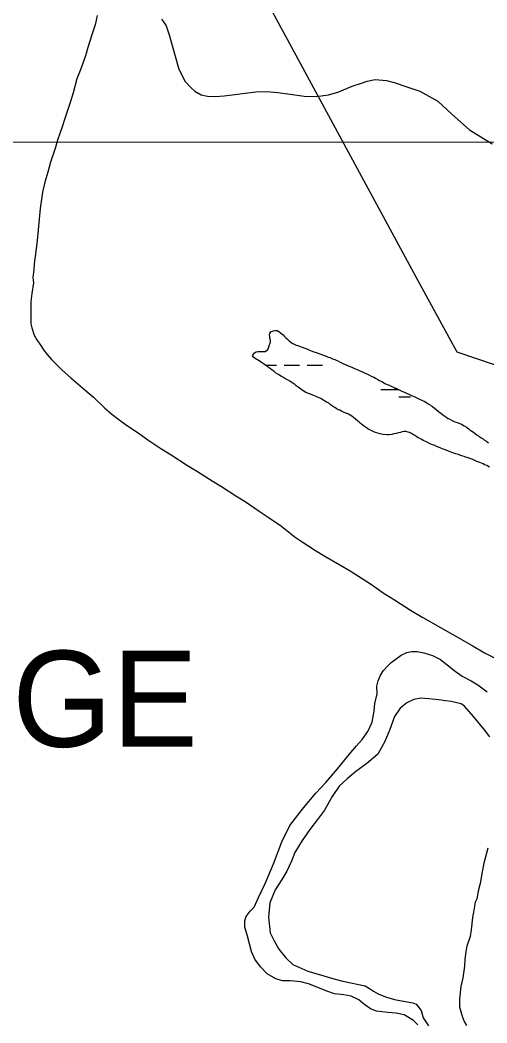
# Model space of a CAD drawing. Extents: x 3297735 to 3335592, y 670436 to 695807.
# Drawn here: x 3326523 to 3327495, y 683093 to 685182 of the extents above; entities that cross this region are included whole.
import ezdxf

# ---------------------------------------------------------------- set-up
doc = ezdxf.new("R2010")
doc.units = 0
for name, color, linetype in [('V-GRID-MAJR', 7, 'Continuous'), ('V-SITE-VEGE', 7, 'Continuous'), ('V-TOPO-GNAM-IDEN', 7, 'Continuous'), ('V-TOPO-SHOR', 7, 'Continuous'), ('V-UTIL-LINE', 7, 'Continuous'), ('V-WETL-SWMP', 7, 'Continuous')]:
    doc.layers.add(name, color=color, linetype=linetype)

msp = doc.modelspace()

# ---------------------------------------------------------------- linework, layer by layer
at = {"layer": 'V-GRID-MAJR'}
msp.add_lwpolyline([(3333388.2, 684936.3), (3332676.5, 684935.3), (3330154.9, 684931.8), (3328463.2, 684929.5), (3325367.2, 684925.5), (3322941.6, 684922.6), (3320771, 684920.2), (3318377.2, 684917.6), (3316653.7, 684915.8), (3314259.8, 684913.6), (3312823.6, 684912.3), (3310589.3, 684910.3), (3308642.2, 684908.8), (3305993.2, 684906.9), (3303248.2, 684905), (3301856.7, 684904.2)], dxfattribs=at)
at = {"layer": 'V-SITE-VEGE'}
for points in [[(3326684.1, 685191.9), (3326679.4, 685172.6), (3326672.7, 685151.8), (3326664.6, 685124.8), (3326659.2, 685107.5), (3326649.7, 685080.4), (3326641.6, 685059.6), (3326633.5, 685030.6), (3326627.5, 685010.5), (3326617.3, 684979.3), (3326610.6, 684959.9), (3326601.1, 684932.2), (3326596.4, 684914.9), (3326586.3, 684886.5), (3326580.9, 684865.7), (3326574.8, 684844.9), (3326570.2, 684823.5), (3326564.9, 684789.6), (3326558.5, 684723.2), (3326555.9, 684700.4), (3326552.6, 684674.8), (3326552, 684663), (3326550.1, 684645.8), (3326550.9, 684634.7), (3326547.6, 684612.6), (3326545.6, 684596), (3326546, 684549.7), (3326547.4, 684541.4), (3326552.4, 684526.2), (3326558, 684516.6), (3326567.8, 684502.2), (3326572, 684495.3), (3326579.6, 684485.7), (3326588.7, 684475.4), (3326611, 684452.8), (3326629.1, 684437), (3326658.3, 684412.3), (3326676.4, 684396.6), (3326700, 684374), (3326714.6, 684361.6), (3326729.2, 684350), (3326745.2, 684338.4), (3326770.9, 684321.3), (3326789, 684308.3), (3326816.7, 684289.9), (3326837.6, 684276.9), (3326871.6, 684254.4), (3326892.4, 684242.1), (3326923, 684222.3), (3326942.4, 684210.7), (3326972.3, 684191.6), (3326991.7, 684179.3), (3327020.9, 684159.5), (3327039.6, 684147.2), (3327067.4, 684128), (3327075.1, 684121.9), (3327095.9, 684105.4), (3327110.5, 684095.2), (3327138.3, 684077.4), (3327157.7, 684065.8), (3327189, 684047.4), (3327210.5, 684035.1), (3327254.9, 684006.5), (3327274.4, 683992.8), (3327277.1, 683990.7), (3327284.8, 683986), (3327302.8, 683974.4), (3327336.2, 683953.2), (3327361.8, 683938.2), (3327398.6, 683917), (3327424.3, 683902.7), (3327464.5, 683879.5)], [(3327464.5, 683879.5), (3327490.2, 683864.5), (3327521.4, 683848.2)], [(3327497.5, 683457.6), (3327494.8, 683447.2), (3327488.7, 683426.5), (3327485.4, 683408.5), (3327481.5, 683383.6)], [(3327481.5, 683383.6), (3327477.4, 683367.6), (3327474.1, 683351.7), (3327470.7, 683344.8), (3327468.1, 683328.2), (3327465.4, 683313), (3327462.9, 683287.4), (3327460.2, 683273.5), (3327453.4, 683253.5), (3327452.1, 683246.5), (3327449.5, 683226.5), (3327448.9, 683212), (3327445, 683187.7), (3327441, 683169.1), (3327438.4, 683143.5), (3327438.5, 683126.9), (3327443.5, 683107.6), (3327447.7, 683096.6), (3327452.6, 683088.3)]]:
    msp.add_lwpolyline(points, dxfattribs=at)
at = {"layer": 'V-TOPO-SHOR'}
for points in [[(3326817.5, 685184), (3326822.2, 685178.6), (3326827.7, 685170.6), (3326833.9, 685151.7), (3326854, 685079.7), (3326867, 685054.2), (3326879.2, 685040.8), (3326887.4, 685034.1), (3326900.3, 685026.8), (3326913.8, 685023.6), (3326929.3, 685023), (3326948.1, 685024.5), (3327014.1, 685033.1), (3327037.1, 685033.3), (3327060, 685031.4), (3327085.7, 685028.2), (3327114.7, 685023.7), (3327139.6, 685023.3), (3327165.2, 685026.8), (3327186.8, 685033.1), (3327215, 685044.7), (3327236.5, 685051.6), (3327245.9, 685055.1), (3327262.7, 685058.6), (3327286.4, 685056.7), (3327301.9, 685052.1), (3327328.9, 685042.9), (3327356, 685034.3), (3327393.2, 685013.1), (3327422.4, 684986.3), (3327459.1, 684953.5), (3327506.5, 684924.2)], [(3327322.9, 683110.2), (3327306.6, 683113.8), (3327289.7, 683115.5), (3327277.3, 683116.3), (3327265.1, 683118.3), (3327253, 683122.9), (3327238.7, 683133.6), (3327228.7, 683141.4), (3327212.5, 683149.1), (3327197.4, 683152), (3327177.8, 683154.4), (3327161.9, 683159.4), (3327143.6, 683167.1), (3327124.1, 683174.6), (3327107.6, 683179), (3327085.9, 683181.1), (3327069.6, 683181.4), (3327056, 683185.5), (3327037.8, 683196.1), (3327023.7, 683210), (3327012.1, 683226.5), (3327005.5, 683242.4), (3326996.6, 683274.3), (3326991.5, 683292.8), (3326991.4, 683307), (3326993.9, 683315.3), (3327002.1, 683326.5), (3327010.9, 683334.9), (3327019.8, 683355), (3327034, 683385.6), (3327050.9, 683424.9), (3327068.6, 683470.6), (3327085.2, 683504.8), (3327113.7, 683541.7), (3327138.8, 683571.9), (3327160.2, 683594.4), (3327184.1, 683622.8), (3327208.7, 683652.7), (3327223.8, 683670.3), (3327235.3, 683683.8), (3327247.4, 683700.5), (3327256.7, 683720.2), (3327260.9, 683742.7), (3327262, 683758.8), (3327266.5, 683778.6), (3327266.2, 683794.6), (3327269, 683805.9), (3327274, 683818), (3327280.3, 683827.4), (3327289.1, 683837.3), (3327296, 683844), (3327306.6, 683851.9), (3327316.5, 683859.7), (3327328.4, 683865.2), (3327338.6, 683866.8), (3327350.1, 683866.9), (3327364.1, 683864.6), (3327381.8, 683858.7), (3327398.6, 683850.4), (3327412.6, 683839.2), (3327429.4, 683826.2), (3327443.7, 683815.8), (3327462.3, 683806), (3327476.4, 683797.5), (3327496.1, 683782.9)], [(3327501.7, 683689.3), (3327490.1, 683704.3), (3327467.1, 683732), (3327449, 683753.1), (3327441.6, 683758.3), (3327420.6, 683762.8), (3327409.1, 683764.4), (3327395.2, 683766.7), (3327374.4, 683768.2), (3327358.1, 683769.7), (3327343.5, 683767.3), (3327328.6, 683760.4), (3327314.7, 683749), (3327302.9, 683732), (3327292.9, 683704.5), (3327282.7, 683679.5), (3327268.1, 683653.3), (3327245.5, 683633.7), (3327222.6, 683616.9), (3327204.3, 683602), (3327188, 683586.6), (3327173.4, 683564.8), (3327157.2, 683536.3), (3327142.7, 683517.2), (3327126.6, 683496.4), (3327110.8, 683473.2), (3327095.5, 683448.2), (3327088.4, 683430.2), (3327078.6, 683409.3), (3327068.2, 683391.9), (3327054.5, 683370.8), (3327043.1, 683343.3), (3327040.8, 683313.7), (3327044.2, 683281.3), (3327052.2, 683264.2), (3327062, 683247.4), (3327076.6, 683229.4), (3327091.2, 683215.2), (3327122.8, 683201.6), (3327155.9, 683191.6), (3327176.8, 683185.6), (3327195.2, 683180.6), (3327241.9, 683170.9), (3327251, 683165.4), (3327259, 683159.7), (3327268.7, 683154.2), (3327284, 683148), (3327302.6, 683142.3), (3327329, 683137.7), (3327341.4, 683135.5), (3327348.2, 683132.7), (3327358.4, 683119.5), (3327362.6, 683104), (3327373.9, 683087.2)], [(3327351.7, 683089.3), (3327342.6, 683098.9), (3327322.9, 683110.2)]]:
    msp.add_lwpolyline(points, dxfattribs=at)
at = {"layer": 'V-UTIL-LINE'}
msp.add_lwpolyline([(3328972.7, 683965.3), (3328628.8, 684081.2), (3328411.1, 684157.3), (3328281.8, 684200.8), (3328212.4, 684226.1), (3328168.2, 684240.7), (3328155.6, 684244.3), (3328098.8, 684262.4), (3328076.7, 684273.3), (3328032.6, 684287.7), (3327997.9, 684298.6), (3327947.4, 684316.7), (3327909.5, 684327.6), (3327805.4, 684363.8), (3327742.3, 684385.5), (3327433.2, 684490.6), (3327401.6, 684548.8), (3327347.9, 684646.9), (3326816.8, 685628.2)], dxfattribs=at)
at = {"layer": 'V-WETL-SWMP'}
for p, q in [((3327034.1, 684463.6), (3327056.9, 684463.6)), ((3327072.9, 684463.6), (3327104.9, 684463.6)), ((3327120.9, 684463.6), (3327152.9, 684463.6)), ((3327274.2, 684412.8), (3327311.6, 684412.8)), ((3327312.2, 684397.4), (3327336.2, 684397.4))]:
    msp.add_line(p, q, dxfattribs=at)
for points in [[(3327026.3, 684492.1), (3327030.1, 684491.8), (3327033.7, 684492), (3327036.4, 684493.8), (3327039.1, 684496.4), (3327040.9, 684499.9), (3327042.2, 684503.8), (3327043.4, 684507.9), (3327044.4, 684511.4), (3327044.4, 684515.6), (3327043.6, 684519.7), (3327043.1, 684523), (3327042.5, 684526.6), (3327043.2, 684529.5), (3327045.3, 684533), (3327050.4, 684534.7), (3327054.3, 684535.9), (3327058.4, 684535.5), (3327061.9, 684533.4), (3327068.4, 684528.8), (3327071, 684526.4), (3327073.3, 684524), (3327076.8, 684520.7), (3327080, 684517.4), (3327083.8, 684514.1), (3327087.7, 684511), (3327090.9, 684508.9), (3327093.8, 684507.4), (3327098.2, 684505.5), (3327101.5, 684504.3), (3327106.5, 684502.4), (3327110.6, 684501.2), (3327116.2, 684499), (3327120.6, 684497.2), (3327126.2, 684495), (3327129.2, 684493.5), (3327135.1, 684491.3), (3327139.5, 684489.7), (3327145.4, 684487.6), (3327151.3, 684485.4), (3327156.6, 684483.5), (3327160.4, 684482.3), (3327165.1, 684480.4), (3327168.7, 684479.2), (3327174, 684477), (3327178.4, 684475.2), (3327181.6, 684473.7), (3327184.6, 684472.4), (3327189.6, 684470), (3327192.5, 684468.7), (3327195.2, 684467.2), (3327198.7, 684465.7), (3327203.4, 684463.5), (3327206.3, 684462.3), (3327210.8, 684460.4), (3327215.2, 684458.6), (3327218.4, 684457.1), (3327223.4, 684455.2), (3327226.7, 684453.7), (3327229.6, 684452.1), (3327232.5, 684450.9), (3327237.5, 684448.8), (3327240.5, 684447.5), (3327243.4, 684446.3), (3327248.1, 684444.4), (3327251.1, 684442.6), (3327255.8, 684440.2), (3327259.6, 684438.6), (3327263.1, 684436.2), (3327268.4, 684433.4), (3327271.7, 684431.6), (3327277.8, 684428.5), (3327280.5, 684427), (3327283.1, 684425.5), (3327287.8, 684423.3), (3327291.7, 684421.5), (3327295.8, 684419.7), (3327301.7, 684416.9), (3327305.8, 684415.3), (3327309.6, 684413.8), (3327315.2, 684411), (3327319.6, 684408.9), (3327323.4, 684407.1), (3327329.3, 684404.3), (3327332.9, 684402.8), (3327335.8, 684401.5), (3327339.9, 684399.7), (3327345.5, 684397.5), (3327349.6, 684395.4), (3327355.2, 684392.9), (3327361.1, 684390.2), (3327364.9, 684388.3), (3327368.5, 684386.2), (3327373.2, 684383.1), (3327377.3, 684381), (3327379.6, 684378.9), (3327382.2, 684377.1), (3327386.3, 684374), (3327389, 684371.6), (3327394.8, 684367.1), (3327399.5, 684363.2)], [(3327366, 684305), (3327362.4, 684306.8), (3327359.8, 684308.4), (3327355.4, 684310.8), (3327352.5, 684312.3), (3327349.2, 684314.5), (3327345.1, 684316.9), (3327342.2, 684318.7), (3327338.4, 684321.2), (3327334.5, 684323), (3327331.3, 684324.2), (3327326.6, 684325.2), (3327323, 684325.3), (3327318.6, 684324.4), (3327315.6, 684323.6), (3327311.4, 684322.5), (3327306.1, 684321.1), (3327301.6, 684320.3), (3327297.7, 684319.1), (3327292.1, 684318.6), (3327287.3, 684318.4), (3327279.3, 684319.4), (3327276.1, 684319.8), (3327273.1, 684320.7), (3327268.4, 684321.7), (3327263.7, 684323.2), (3327259.6, 684324.8), (3327254.3, 684327.5), (3327250.2, 684329.7), (3327247.2, 684330.9), (3327244.6, 684332.7), (3327240.2, 684335.8), (3327235.2, 684339.7), (3327231.7, 684342.7), (3327229.1, 684344.8), (3327226.1, 684347.6), (3327222, 684350.9), (3327217.7, 684354.8), (3327214.4, 684357.2), (3327210.6, 684359.7), (3327207.1, 684361.2), (3327202.1, 684363.6), (3327198.3, 684365.2), (3327192.7, 684367.7), (3327188.8, 684369.5), (3327185.9, 684370.7), (3327181.8, 684372.9), (3327178.9, 684375), (3327176.2, 684376.8), (3327171.8, 684379.8), (3327168.9, 684381.7), (3327166, 684384.1), (3327161.3, 684386.5), (3327158.3, 684388.7), (3327155.7, 684390.2), (3327152.2, 684392.3), (3327149.5, 684393.8), (3327142.7, 684396.9), (3327139.8, 684398.1), (3327132.7, 684401.2), (3327127.7, 684403.1), (3327123.6, 684404.6), (3327118.6, 684406.8), (3327115.1, 684408.6), (3327109.8, 684412), (3327104.8, 684415.6), (3327102.5, 684417.7), (3327098.4, 684420.7), (3327095.7, 684423.2), (3327091.3, 684426.2), (3327087.8, 684428.3), (3327084.9, 684430.1), (3327079.9, 684432.9), (3327077.2, 684434.4), (3327074.6, 684435.9), (3327070.2, 684438.4), (3327067.3, 684440.2), (3327064.3, 684442), (3327060.2, 684444.5), (3327055.2, 684447.8), (3327052.3, 684450.2), (3327047.9, 684453.3), (3327045, 684456), (3327040.9, 684458.7), (3327038.2, 684460.5), (3327035, 684463), (3327032.4, 684464.8), (3327028, 684467.5), (3327025, 684469.9), (3327021.8, 684472.1), (3327019.2, 684473.6), (3327015.1, 684476), (3327011.8, 684478.2), (3327009.2, 684480), (3327007.2, 684482.7), (3327009, 684486.5), (3327011.1, 684489.4), (3327014.7, 684491.4), (3327018.3, 684492), (3327022.1, 684491.9), (3327026.3, 684492.1)], [(3327399.5, 684363.2), (3327403, 684360.7), (3327405.7, 684358.9), (3327412.1, 684354.4), (3327414.8, 684352.5), (3327418.3, 684350.7), (3327423, 684348), (3327425.9, 684346.7), (3327428.9, 684345.5), (3327433.6, 684344.2), (3327438.9, 684342.1), (3327442.4, 684340.5), (3327447.7, 684337.2), (3327452.7, 684334.1), (3327457.7, 684330.8), (3327460.6, 684328.4), (3327467.1, 684323.8), (3327471.5, 684320.2), (3327475.3, 684317.8), (3327480, 684314.7), (3327483.5, 684312.3), (3327487.6, 684309.9), (3327490.5, 684307.5), (3327495.2, 684304.4), (3327498.7, 684301.7)], [(3327500.6, 684251), (3327495, 684254.3), (3327490.3, 684256.2), (3327487.4, 684258), (3327484.4, 684259.2), (3327480.3, 684261.1), (3327474.7, 684263.2), (3327471.7, 684264.5), (3327468.8, 684265.4), (3327464.4, 684267.6), (3327461.4, 684268.2), (3327458.5, 684269.7), (3327454.1, 684271.3), (3327450.8, 684272.2), (3327447.9, 684273.2), (3327442.9, 684275), (3327439.3, 684276), (3327436.1, 684277.5), (3327430.5, 684279.1), (3327426.3, 684280.3), (3327422.2, 684281.9), (3327415.4, 684284.1), (3327410.7, 684286.2), (3327406, 684287.8), (3327399.2, 684290.8), (3327394.8, 684292.7), (3327390.7, 684294.2), (3327385.4, 684296.7), (3327381.9, 684297.9), (3327378.9, 684299.2), (3327374.5, 684301.3), (3327369.5, 684303.8), (3327366, 684305)]]:
    msp.add_lwpolyline(points, dxfattribs=at)
msp.add_arc((3327268.9, 684413.3), 35.2, 359.2282, 4.3957, dxfattribs=at)

# ---------------------------------------------------------------- texts
at = {"layer": 'V-TOPO-GNAM-IDEN'}
msp.add_text('ROUGE', height=200, dxfattribs=at).set_placement((3325912.7, 683668.6))

doc.saveas('drawing.dxf')
